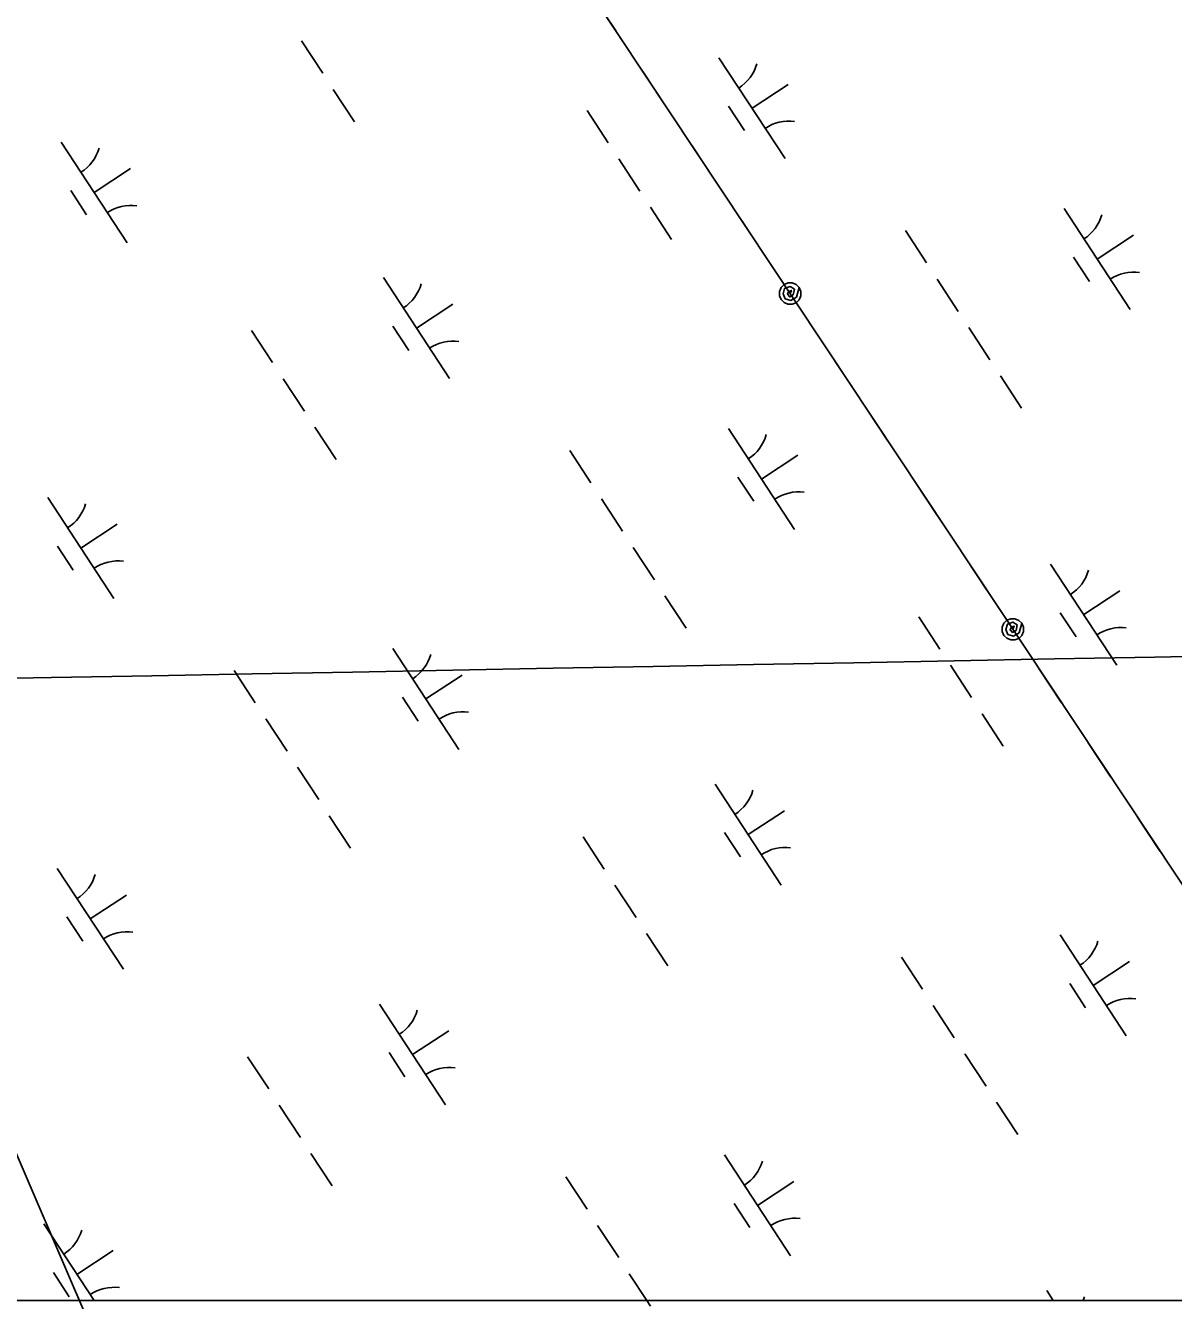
# Model space of a CAD drawing. Extents: x 3945642 to 3966284, y 206476 to 228921.
# Drawn here: x 3960623 to 3961099, y 212138 to 212666 of the extents above; entities that cross this region are included whole.
import ezdxf

# ---------------------------------------------------------------- set-up
doc = ezdxf.new("R2010")
doc.units = 0
for name, color, linetype in [('V-GRID-MAJR', 7, 'Continuous'), ('V-UTIL-LINE', 7, 'Continuous'), ('V-WETL-SWMP', 7, 'Continuous')]:
    doc.layers.add(name, color=color, linetype=linetype)

msp = doc.modelspace()

# ---------------------------------------------------------------- linework, layer by layer
at = {"layer": 'V-GRID-MAJR'}
msp.add_spline([(3955200.44, 212295.57), (3957056.9, 212329.82), (3962380.88, 212428.56), (3963931.2, 212457.45)], degree=3, dxfattribs=at)
at = {"layer": 'V-UTIL-LINE'}
for points in [[(3958881.28, 222827.27), (3957109.88, 218326.97), (3961480.16, 211741.64)], [(3960959.92, 211406.81), (3958349.22, 217477.37), (3962483.03, 212396.34)], [(3960858.66, 212678.12), (3960868.06, 212663.96)], [(3960879.12, 212647.29), (3960888.52, 212633.13)], [(3960899.58, 212616.47), (3960908.98, 212602.3)], [(3960920.03, 212585.64), (3960929.43, 212571.47)], [(3960940.24, 212555.22), (3960940.77, 212556.56), (3960939.64, 212556.29), (3960939.16, 212555.01), (3960940.1, 212553.88), (3960941.56, 212554.75), (3960942.08, 212557.04), (3960940.27, 212558.17), (3960937.95, 212557.41), (3960937.39, 212555.19), (3960938.19, 212553.1), (3960940.5, 212552.4), (3960942.88, 212553.79), (3960943.99, 212557.71), (3960942.75, 212558.96), (3960941.13, 212559.64), (3960939.37, 212559.64), (3960937.75, 212558.97), (3960936.5, 212557.74), (3960935.83, 212556.12), (3960935.82, 212554.36), (3960936.49, 212552.74), (3960937.72, 212551.49), (3960939.34, 212550.81), (3960941.1, 212550.81), (3960942.72, 212551.48), (3960943.97, 212552.71), (3960944.65, 212554.33), (3960944.65, 212556.09), (3960943.99, 212557.71)], [(3960951, 212538.98), (3960960.4, 212524.82)], [(3960971.46, 212508.15), (3960980.86, 212493.99)], [(3960991.92, 212477.32), (3961001.32, 212463.16)], [(3961012.38, 212446.5), (3961021.78, 212432.33)], [(3961032.58, 212416.08), (3961033.11, 212417.42), (3961031.98, 212417.15), (3961031.5, 212415.86), (3961032.44, 212414.74), (3961033.9, 212415.61), (3961034.42, 212417.9), (3961032.61, 212419.02), (3961030.3, 212418.26), (3961029.73, 212416.04), (3961030.53, 212413.96), (3961032.84, 212413.26), (3961035.22, 212414.64), (3961036.33, 212418.57), (3961035.09, 212419.81), (3961033.47, 212420.49), (3961031.71, 212420.5), (3961030.09, 212419.83), (3961028.84, 212418.59), (3961028.17, 212416.97), (3961028.16, 212415.22), (3961028.83, 212413.59), (3961030.07, 212412.35), (3961031.69, 212411.67), (3961033.44, 212411.66), (3961035.07, 212412.33), (3961036.31, 212413.57), (3961036.99, 212415.19), (3961037, 212416.94), (3961036.33, 212418.57)], [(3961043.34, 212399.84), (3961052.74, 212385.67)], [(3961063.8, 212369.01), (3961073.2, 212354.85)], [(3961084.26, 212338.18), (3961093.66, 212324.02)]]:
    msp.add_lwpolyline(points, dxfattribs=at)
at = {"layer": 'V-WETL-SWMP'}
for p, q in [((3960737.65, 212659.95), (3960746.42, 212646.57)), ((3960910.73, 212653), (3960938.13, 212611.18)), ((3960750.8, 212639.87), (3960759.57, 212626.49)), ((3960924.43, 212632.09), (3960939.48, 212641.95)), ((3960914.68, 212632.88), (3960921.26, 212622.84)), ((3960856.03, 212631.16), (3960864.8, 212617.78)), ((3960638, 212618.07), (3960665.4, 212576.25)), ((3960651.7, 212597.16), (3960666.76, 212607.03)), ((3960869.19, 212611.09), (3960877.95, 212597.7)), ((3960641.96, 212597.95), (3960648.54, 212587.91)), ((3960882.34, 212591.01), (3960891.11, 212577.63)), ((3961053.8, 212590.46), (3961081.2, 212548.63)), ((3960988.01, 212581.33), (3960996.77, 212567.95)), ((3961067.5, 212569.55), (3961082.56, 212579.41)), ((3961057.76, 212570.34), (3961064.33, 212560.3)), ((3960771.59, 212561.85), (3960798.99, 212520.02)), ((3961001.16, 212561.26), (3961009.93, 212547.87)), ((3960785.29, 212540.94), (3960800.34, 212550.8)), ((3960716.9, 212540.01), (3960725.66, 212526.63)), ((3960775.55, 212541.73), (3960782.12, 212531.69)), ((3961014.31, 212541.18), (3961023.08, 212527.8)), ((3960730.05, 212519.93), (3960738.82, 212506.55)), ((3961027.46, 212521.11), (3961036.23, 212507.72)), ((3960743.2, 212499.86), (3960751.97, 212486.48)), ((3960914.66, 212499.31), (3960942.06, 212457.48)), ((3960848.87, 212490.18), (3960857.64, 212476.8)), ((3960928.36, 212478.39), (3960943.42, 212488.26)), ((3960918.62, 212479.19), (3960925.2, 212469.15)), ((3960632.45, 212470.7), (3960659.85, 212428.87)), ((3960862.02, 212470.11), (3960870.79, 212456.72)), ((3960646.15, 212449.78), (3960661.21, 212459.65)), ((3960636.41, 212450.58), (3960642.98, 212440.54)), ((3960875.17, 212450.03), (3960883.94, 212436.65)), ((3961048.25, 212443.08), (3961075.65, 212401.26)), ((3961061.95, 212422.17), (3961077, 212432.03)), ((3960888.32, 212429.96), (3960897.09, 212416.57)), ((3960993.56, 212421.24), (3961002.32, 212407.86)), ((3961052.21, 212422.96), (3961058.78, 212412.92)), ((3960775.52, 212408.15), (3960802.92, 212366.33)), ((3961006.71, 212401.17), (3961015.47, 212387.78)), ((3960709.73, 212399.03), (3960718.5, 212385.65)), ((3960789.22, 212387.24), (3960804.28, 212397.11)), ((3960779.48, 212388.03), (3960786.06, 212378)), ((3960722.88, 212378.95), (3960731.65, 212365.57)), ((3961019.86, 212381.09), (3961028.63, 212367.71)), ((3960736.03, 212358.88), (3960744.8, 212345.5)), ((3960909.11, 212351.93), (3960936.51, 212310.1)), ((3960749.18, 212338.8), (3960757.95, 212325.42)), ((3960922.81, 212331.02), (3960937.87, 212340.88)), ((3960913.07, 212331.81), (3960919.64, 212321.77)), ((3960854.42, 212330.09), (3960863.18, 212316.71)), ((3960636.38, 212317), (3960663.78, 212275.18)), ((3960650.08, 212296.09), (3960665.14, 212305.96)), ((3960867.57, 212310.02), (3960876.34, 212296.63)), ((3960640.34, 212296.88), (3960646.92, 212286.84)), ((3960880.72, 212289.94), (3960889.49, 212276.56)), ((3961052.18, 212289.39), (3961079.58, 212247.56)), ((3960986.39, 212280.26), (3960995.16, 212266.88)), ((3961065.88, 212268.48), (3961080.94, 212278.34)), ((3961056.14, 212269.27), (3961062.72, 212259.23)), ((3960769.97, 212260.78), (3960797.37, 212218.95)), ((3960999.54, 212260.19), (3961008.31, 212246.8)), ((3960783.67, 212239.87), (3960798.73, 212249.73)), ((3960715.28, 212238.94), (3960724.05, 212225.56)), ((3960773.93, 212240.66), (3960780.5, 212230.62)), ((3961012.69, 212240.11), (3961021.46, 212226.73)), ((3960728.43, 212218.86), (3960737.2, 212205.48)), ((3961025.84, 212220.04), (3961034.61, 212206.65)), ((3960741.58, 212198.79), (3960750.35, 212185.4)), ((3960913.04, 212198.24), (3960940.44, 212156.41)), ((3960847.25, 212189.11), (3960856.02, 212175.73)), ((3960926.74, 212177.32), (3960941.8, 212187.19)), ((3960917, 212178.11), (3960923.58, 212168.08)), ((3960630.83, 212169.63), (3960651.62, 212137.89)), ((3960860.4, 212169.04), (3960869.17, 212155.65)), ((3960644.53, 212148.71), (3960659.59, 212158.58)), ((3960634.79, 212149.5), (3960641.37, 212139.47)), ((3960873.55, 212148.96), (3960880.81, 212137.89)), ((3961046.63, 212142.01), (3961049.33, 212137.89)), ((3960199.4, 212137.89), (3961225.24, 212137.89)), ((3960880.81, 212137.89), (3960882.32, 212135.58))]:
    msp.add_line(p, q, dxfattribs=at)
for centre, start, end in [((3960909.49, 212655.32), 302.4575, 344.0011), ((3960939.76, 212609.11), 82.4574, 124.0011), ((3960636.76, 212620.4), 302.4575, 344.0011), ((3960667.04, 212574.19), 82.4574, 124.0011), ((3961052.56, 212592.78), 302.4575, 344.0011), ((3961082.84, 212546.57), 82.4574, 124.0011), ((3960770.35, 212564.17), 302.4575, 344.0011), ((3960800.62, 212517.96), 82.4574, 124.0011), ((3960913.42, 212501.63), 302.4575, 344.0011), ((3960943.7, 212455.42), 82.4574, 124.0011), ((3960631.21, 212473.02), 302.4575, 344.0011), ((3960661.48, 212426.81), 82.4574, 124.0011), ((3961047.01, 212445.4), 302.4575, 344.0011), ((3961077.28, 212399.19), 82.4574, 124.0011), ((3960774.28, 212410.48), 302.4575, 344.0011), ((3960804.56, 212364.27), 82.4574, 124.0011), ((3960907.87, 212354.25), 302.4575, 344.0011), ((3960938.14, 212308.04), 82.4574, 124.0011), ((3960635.15, 212319.33), 302.4575, 344.0011), ((3960665.42, 212273.12), 82.4574, 124.0011), ((3961050.94, 212291.71), 302.4575, 344.0011), ((3961081.22, 212245.5), 82.4574, 124.0011), ((3960768.73, 212263.1), 302.4575, 344.0011), ((3960799, 212216.89), 82.4574, 124.0011), ((3960911.81, 212200.56), 302.4575, 344.0011), ((3960942.08, 212154.35), 82.4574, 124.0011), ((3960629.59, 212171.95), 302.4575, 344.0011), ((3960659.87, 212125.74), 82.4574, 124.0011), ((3961045.39, 212144.33), 338.5465, 344.0011)]:
    msp.add_arc(centre, 17.62, start, end, dxfattribs=at)

doc.saveas('drawing.dxf')
